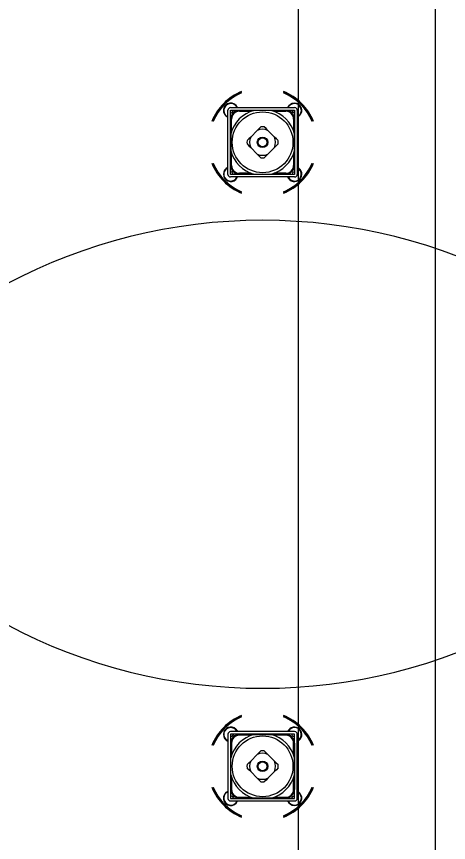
# Model space of a CAD drawing. Extents: x -264222 to -263592, y -1242345 to -1242048.
# Drawn here: x -263795.352 to -263794.878, y -1242143.808 to -1242142.902 of the extents above; entities that cross this region are included whole.
import ezdxf

# ---------------------------------------------------------------- set-up
doc = ezdxf.new("R2010")
doc.units = 0
doc.layers.add('KFA_2D_SITUACIA_DSP', color=7, linetype='Continuous')

msp = doc.modelspace()

# ---------------------------------------------------------------- linework, layer by layer
at = {"layer": 'KFA_2D_SITUACIA_DSP'}
for p, q in [((-263795.04279, -1242101.76909), (-263795.04281, -1242226.99542)), ((-263795.1199, -1242143.07542), (-263795.1199, -1242143.00512)), ((-263795.11705, -1242143.00227), (-263795.04675, -1242143.00227)), ((-263795.11705, -1242143.00512), (-263795.04675, -1242143.00512)), ((-263795.11705, -1242143.07542), (-263795.11705, -1242143.00512)), ((-263795.1157, -1242143.00784), (-263795.1141, -1242143.00561)), ((-263795.1141, -1242143.00561), (-263795.11433, -1242143.00512)), ((-263795.10924, -1242143.00512), (-263795.10924, -1242143.00555)), ((-263795.10876, -1242143.00547), (-263795.10876, -1242143.00512)), ((-263795.10731, -1242143.00535), (-263795.10731, -1242143.0063)), ((-263795.09144, -1242143.00535), (-263795.10731, -1242143.00535)), ((-263795.10731, -1242143.0063), (-263795.09428, -1242143.0063)), ((-263795.08557, -1242143.00535), (-263795.09127, -1242143.00535)), ((-263795.08023, -1242143.00535), (-263795.08557, -1242143.00535)), ((-263795.07505, -1242143.00535), (-263795.08023, -1242143.00535)), ((-263795.07253, -1242143.00535), (-263795.07505, -1242143.00535)), ((-263795.05649, -1242143.00535), (-263795.07237, -1242143.00535)), ((-263795.06953, -1242143.0063), (-263795.05649, -1242143.0063)), ((-263795.05649, -1242143.00535), (-263795.05649, -1242143.0063)), ((-263795.05504, -1242143.00512), (-263795.05505, -1242143.00547)), ((-263795.05457, -1242143.0055), (-263795.05457, -1242143.00512)), ((-263795.05457, -1242143.00555), (-263795.05457, -1242143.0055)), ((-263795.04961, -1242143.00512), (-263795.04971, -1242143.0053)), ((-263795.04971, -1242143.0053), (-263795.04838, -1242143.00769)), ((-263795.04675, -1242143.00512), (-263795.04675, -1242143.07542)), ((-263795.0439, -1242143.00512), (-263795.0439, -1242143.07542)), ((-263795.11705, -1242143.0077), (-263795.1157, -1242143.00784)), ((-263795.11662, -1242143.01293), (-263795.11705, -1242143.01293)), ((-263795.11705, -1242143.01341), (-263795.1167, -1242143.01341)), ((-263795.11682, -1242143.01485), (-263795.11586, -1242143.01485)), ((-263795.11682, -1242143.01485), (-263795.11682, -1242143.03073)), ((-263795.11586, -1242143.02789), (-263795.11586, -1242143.01485)), ((-263795.04838, -1242143.00769), (-263795.04675, -1242143.00772)), ((-263795.04794, -1242143.01485), (-263795.04794, -1242143.02789)), ((-263795.04699, -1242143.01485), (-263795.04794, -1242143.01485)), ((-263795.04675, -1242143.01293), (-263795.04719, -1242143.01293)), ((-263795.0471, -1242143.01341), (-263795.04675, -1242143.01341)), ((-263795.04699, -1242143.03073), (-263795.04699, -1242143.01485)), ((-263795.0439, -1242143.01281), (-263795.04257, -1242143.01211)), ((-263795.04257, -1242143.01211), (-263795.04126, -1242143.01105)), ((-263795.08563, -1242143.02519), (-263795.08769, -1242143.02725)), ((-263795.08371, -1242143.02326), (-263795.08563, -1242143.02519)), ((-263795.07815, -1242143.02521), (-263795.0801, -1242143.02326)), ((-263795.07612, -1242143.02725), (-263795.07815, -1242143.02521)), ((-263795.11682, -1242143.0309), (-263795.11682, -1242143.0366)), ((-263795.09492, -1242143.03448), (-263795.09696, -1242143.03651)), ((-263795.08769, -1242143.02725), (-263795.09492, -1242143.03448)), ((-263795.06888, -1242143.03448), (-263795.07612, -1242143.02725)), ((-263795.06683, -1242143.03653), (-263795.06888, -1242143.03448)), ((-263795.04699, -1242143.0366), (-263795.04699, -1242143.0309)), ((-263795.11682, -1242143.0366), (-263795.11682, -1242143.04182)), ((-263795.11682, -1242143.04182), (-263795.11682, -1242143.04712)), ((-263795.09696, -1242143.03651), (-263795.09891, -1242143.03846)), ((-263795.09891, -1242143.04207), (-263795.09698, -1242143.044)), ((-263795.06685, -1242143.04402), (-263795.0649, -1242143.04207)), ((-263795.0649, -1242143.03846), (-263795.06683, -1242143.03653)), ((-263795.04699, -1242143.04194), (-263795.04699, -1242143.0366)), ((-263795.04699, -1242143.04712), (-263795.04699, -1242143.04194)), ((-263795.11682, -1242143.04712), (-263795.11682, -1242143.04964)), ((-263795.11682, -1242143.0498), (-263795.11682, -1242143.06568)), ((-263795.11586, -1242143.06568), (-263795.11586, -1242143.05264)), ((-263795.09698, -1242143.044), (-263795.09492, -1242143.04605)), ((-263795.09492, -1242143.04605), (-263795.08769, -1242143.05329)), ((-263795.07612, -1242143.05329), (-263795.06888, -1242143.04605)), ((-263795.06888, -1242143.04605), (-263795.06685, -1242143.04402)), ((-263795.04794, -1242143.05264), (-263795.04794, -1242143.06568)), ((-263795.04699, -1242143.04964), (-263795.04699, -1242143.04712)), ((-263795.04699, -1242143.06568), (-263795.04699, -1242143.0498)), ((-263795.08769, -1242143.05329), (-263795.08566, -1242143.05532)), ((-263795.08566, -1242143.05532), (-263795.08371, -1242143.05727)), ((-263795.0801, -1242143.05727), (-263795.07817, -1242143.05534)), ((-263795.07817, -1242143.05534), (-263795.07612, -1242143.05329)), ((-263795.1209, -1242143.06878), (-263795.1199, -1242143.06825)), ((-263795.1167, -1242143.06712), (-263795.11705, -1242143.06713)), ((-263795.11705, -1242143.0676), (-263795.11662, -1242143.0676)), ((-263795.11586, -1242143.06568), (-263795.11682, -1242143.06568)), ((-263795.04794, -1242143.06568), (-263795.04699, -1242143.06568)), ((-263795.04719, -1242143.0676), (-263795.04706, -1242143.0676)), ((-263795.04675, -1242143.06713), (-263795.0471, -1242143.06712)), ((-263795.04706, -1242143.0676), (-263795.04675, -1242143.0676)), ((-263795.11556, -1242143.07277), (-263795.11705, -1242143.07283)), ((-263795.04675, -1242143.07542), (-263795.11705, -1242143.07542)), ((-263795.04675, -1242143.07827), (-263795.11705, -1242143.07827)), ((-263795.11409, -1242143.07509), (-263795.11556, -1242143.07277)), ((-263795.11427, -1242143.07542), (-263795.11409, -1242143.07509)), ((-263795.11112, -1242143.08091), (-263795.11006, -1242143.0796)), ((-263795.11006, -1242143.0796), (-263795.10936, -1242143.07827)), ((-263795.10924, -1242143.07498), (-263795.10924, -1242143.07542)), ((-263795.10876, -1242143.07542), (-263795.10876, -1242143.07507)), ((-263795.10731, -1242143.07423), (-263795.10731, -1242143.07518)), ((-263795.09428, -1242143.07423), (-263795.10731, -1242143.07423)), ((-263795.10731, -1242143.07518), (-263795.09144, -1242143.07518)), ((-263795.09127, -1242143.07518), (-263795.08557, -1242143.07518)), ((-263795.08557, -1242143.07518), (-263795.08035, -1242143.07518)), ((-263795.08035, -1242143.07518), (-263795.07505, -1242143.07518)), ((-263795.07505, -1242143.07518), (-263795.07253, -1242143.07518)), ((-263795.07237, -1242143.07518), (-263795.05649, -1242143.07518)), ((-263795.05649, -1242143.07423), (-263795.06953, -1242143.07423)), ((-263795.05649, -1242143.07423), (-263795.05649, -1242143.07518)), ((-263795.05505, -1242143.07507), (-263795.05504, -1242143.07542)), ((-263795.05457, -1242143.07542), (-263795.05457, -1242143.07498)), ((-263795.04908, -1242143.07345), (-263795.04942, -1242143.07542)), ((-263795.04675, -1242143.07258), (-263795.04908, -1242143.07345)), ((-263795.04675, -1242143.68626), (-263795.11705, -1242143.68626)), ((-263795.11112, -1242143.68362), (-263795.11006, -1242143.68493)), ((-263795.11006, -1242143.68493), (-263795.10936, -1242143.68626)), ((-263795.1199, -1242143.68911), (-263795.1199, -1242143.75941)), ((-263795.04675, -1242143.68911), (-263795.11705, -1242143.68911)), ((-263795.11705, -1242143.68911), (-263795.11705, -1242143.75941)), ((-263795.11556, -1242143.69176), (-263795.11705, -1242143.6917)), ((-263795.11409, -1242143.68944), (-263795.11556, -1242143.69176)), ((-263795.11427, -1242143.68911), (-263795.11409, -1242143.68944)), ((-263795.10924, -1242143.68955), (-263795.10924, -1242143.68911)), ((-263795.10876, -1242143.68911), (-263795.10876, -1242143.68946)), ((-263795.10731, -1242143.6903), (-263795.10731, -1242143.68935)), ((-263795.10731, -1242143.68935), (-263795.09144, -1242143.68935)), ((-263795.09428, -1242143.6903), (-263795.10731, -1242143.6903)), ((-263795.09127, -1242143.68935), (-263795.08557, -1242143.68935)), ((-263795.08557, -1242143.68935), (-263795.08035, -1242143.68935)), ((-263795.08035, -1242143.68935), (-263795.07505, -1242143.68935)), ((-263795.07505, -1242143.68935), (-263795.07253, -1242143.68935)), ((-263795.07237, -1242143.68935), (-263795.05649, -1242143.68935)), ((-263795.05649, -1242143.6903), (-263795.06953, -1242143.6903)), ((-263795.05649, -1242143.6903), (-263795.05649, -1242143.68935)), ((-263795.05505, -1242143.68946), (-263795.05504, -1242143.68911)), ((-263795.05457, -1242143.68911), (-263795.05457, -1242143.68955)), ((-263795.04908, -1242143.69108), (-263795.04942, -1242143.68911)), ((-263795.04675, -1242143.69195), (-263795.04908, -1242143.69108)), ((-263795.04675, -1242143.75941), (-263795.04675, -1242143.68911)), ((-263795.0439, -1242143.75941), (-263795.0439, -1242143.68911)), ((-263795.1209, -1242143.69575), (-263795.1199, -1242143.69628)), ((-263795.11705, -1242143.69693), (-263795.11662, -1242143.69693)), ((-263795.1167, -1242143.69741), (-263795.11705, -1242143.6974)), ((-263795.11586, -1242143.69885), (-263795.11682, -1242143.69885)), ((-263795.11682, -1242143.71473), (-263795.11682, -1242143.69885)), ((-263795.11586, -1242143.69885), (-263795.11586, -1242143.71189)), ((-263795.04794, -1242143.71189), (-263795.04794, -1242143.69885)), ((-263795.04794, -1242143.69885), (-263795.04699, -1242143.69885)), ((-263795.04719, -1242143.69693), (-263795.04706, -1242143.69693)), ((-263795.04675, -1242143.6974), (-263795.0471, -1242143.69741)), ((-263795.04706, -1242143.69693), (-263795.04675, -1242143.69693)), ((-263795.04699, -1242143.69885), (-263795.04699, -1242143.71473)), ((-263795.09492, -1242143.71848), (-263795.08769, -1242143.71124)), ((-263795.08769, -1242143.71124), (-263795.08566, -1242143.70921)), ((-263795.08566, -1242143.70921), (-263795.08371, -1242143.70726)), ((-263795.0801, -1242143.70726), (-263795.07817, -1242143.70919)), ((-263795.07817, -1242143.70919), (-263795.07612, -1242143.71124)), ((-263795.07612, -1242143.71124), (-263795.06888, -1242143.71848)), ((-263795.11682, -1242143.71741), (-263795.11682, -1242143.71489)), ((-263795.11682, -1242143.72271), (-263795.11682, -1242143.71741)), ((-263795.09891, -1242143.72246), (-263795.09698, -1242143.72053)), ((-263795.09698, -1242143.72053), (-263795.09492, -1242143.71848)), ((-263795.06888, -1242143.71848), (-263795.06685, -1242143.72051)), ((-263795.06685, -1242143.72051), (-263795.0649, -1242143.72246)), ((-263795.04699, -1242143.71489), (-263795.04699, -1242143.71741)), ((-263795.04699, -1242143.71741), (-263795.04699, -1242143.72259)), ((-263795.04699, -1242143.72259), (-263795.04699, -1242143.72793)), ((-263795.11682, -1242143.72793), (-263795.11682, -1242143.72271)), ((-263795.11682, -1242143.73363), (-263795.11682, -1242143.72793)), ((-263795.09696, -1242143.72802), (-263795.09891, -1242143.72607)), ((-263795.09492, -1242143.73005), (-263795.09696, -1242143.72802)), ((-263795.08769, -1242143.73728), (-263795.09492, -1242143.73005)), ((-263795.06888, -1242143.73005), (-263795.07612, -1242143.73728)), ((-263795.06683, -1242143.72799), (-263795.06888, -1242143.73005)), ((-263795.0649, -1242143.72607), (-263795.06683, -1242143.72799)), ((-263795.04699, -1242143.72793), (-263795.04699, -1242143.73363)), ((-263795.11682, -1242143.74967), (-263795.11682, -1242143.7338)), ((-263795.11586, -1242143.73664), (-263795.11586, -1242143.74967)), ((-263795.08563, -1242143.73934), (-263795.08769, -1242143.73728)), ((-263795.08371, -1242143.74127), (-263795.08563, -1242143.73934)), ((-263795.07815, -1242143.73932), (-263795.0801, -1242143.74127)), ((-263795.07612, -1242143.73728), (-263795.07815, -1242143.73932)), ((-263795.04794, -1242143.74967), (-263795.04794, -1242143.73664)), ((-263795.04699, -1242143.7338), (-263795.04699, -1242143.74967)), ((-263795.11682, -1242143.74967), (-263795.11586, -1242143.74967)), ((-263795.04699, -1242143.74967), (-263795.04794, -1242143.74967)), ((-263795.11705, -1242143.75112), (-263795.1167, -1242143.75112)), ((-263795.11662, -1242143.7516), (-263795.11705, -1242143.7516)), ((-263795.11705, -1242143.75683), (-263795.1157, -1242143.75669)), ((-263795.1157, -1242143.75669), (-263795.1141, -1242143.75892)), ((-263795.10731, -1242143.75822), (-263795.09428, -1242143.75822)), ((-263795.10731, -1242143.75917), (-263795.10731, -1242143.75822)), ((-263795.06953, -1242143.75822), (-263795.05649, -1242143.75822)), ((-263795.05649, -1242143.75917), (-263795.05649, -1242143.75822)), ((-263795.04971, -1242143.75923), (-263795.04838, -1242143.75684)), ((-263795.04838, -1242143.75684), (-263795.04675, -1242143.75681)), ((-263795.04675, -1242143.7516), (-263795.04719, -1242143.7516)), ((-263795.0471, -1242143.75112), (-263795.04675, -1242143.75112)), ((-263795.0439, -1242143.75172), (-263795.04257, -1242143.75242)), ((-263795.04257, -1242143.75242), (-263795.04126, -1242143.75348)), ((-263795.11705, -1242143.75941), (-263795.04675, -1242143.75941)), ((-263795.11705, -1242143.76226), (-263795.04675, -1242143.76226)), ((-263795.1141, -1242143.75892), (-263795.11433, -1242143.75941)), ((-263795.10924, -1242143.75941), (-263795.10924, -1242143.75898)), ((-263795.10876, -1242143.75906), (-263795.10876, -1242143.75941)), ((-263795.09144, -1242143.75917), (-263795.10731, -1242143.75917)), ((-263795.08557, -1242143.75917), (-263795.09127, -1242143.75917)), ((-263795.08023, -1242143.75917), (-263795.08557, -1242143.75917)), ((-263795.07505, -1242143.75917), (-263795.08023, -1242143.75917)), ((-263795.07253, -1242143.75917), (-263795.07505, -1242143.75917)), ((-263795.05649, -1242143.75917), (-263795.07237, -1242143.75917)), ((-263795.05504, -1242143.75941), (-263795.05505, -1242143.75906)), ((-263795.05457, -1242143.75898), (-263795.05457, -1242143.75903)), ((-263795.05457, -1242143.75903), (-263795.05457, -1242143.75941)), ((-263795.04961, -1242143.75941), (-263795.04971, -1242143.75923))]:
    msp.add_line(p, q, dxfattribs=at)
msp.add_lwpolyline([(-263794.89279, -1242227.38224), (-263808.96779, -1242241.45724), (-263894.96779, -1242241.45724), (-263909.04279, -1242227.38224), (-263909.04279, -1242196.33267), (-263914.14284, -1242196.33267), (-263914.14284, -1242132.43267), (-263909.04279, -1242132.43267), (-263909.04279, -1242101.38223), (-263894.96779, -1242087.30724), (-263808.96779, -1242087.30724), (-263794.89279, -1242101.38223), (-263794.89279, -1242227.38224)], dxfattribs=at)
for centre, radius in [((-263795.0819, -1242143.04027), 0.0333), ((-263795.0819, -1242143.04027), 0.0058), ((-263795.0819, -1242143.04027), 0.00485), ((-263795.0819, -1242143.72426), 0.0333), ((-263795.0819, -1242143.72426), 0.0058), ((-263795.0819, -1242143.72426), 0.00485)]:
    msp.add_circle(centre, radius, dxfattribs=at)
for centre, radius, start, end in [((-263795.0819, -1242143.04027), 0.5985, 324.56502, 215.43498), ((-263795.0819, -1242143.04027), 0.06033, 112.3532, 157.64681), ((-263795.0819, -1242143.04027), 0.05938, 112.73068, 157.26933), ((-263795.0819, -1242143.04027), 0.0589, 112.9244, 157.07559), ((-263795.0819, -1242143.04027), 0.06033, 22.35319, 67.6468), ((-263795.0819, -1242143.04027), 0.05938, 22.73067, 67.26932), ((-263795.0819, -1242143.04027), 0.0589, 22.92441, 67.0756), ((-263795.11683, -1242143.00534), 0.00807, 22.33694, 247.66306), ((-263795.11683, -1242143.00534), 0.0076, 54.35446, 246.18367), ((-263795.04697, -1242143.00534), 0.00807, 315.00001, 157.66306), ((-263795.04697, -1242143.00534), 0.0076, 293.81633, 119.14976), ((-263795.11705, -1242143.00512), 0.00285, 90, 180), ((-263795.0819, -1242143.04027), 0.03615, 105.02021, 164.97977), ((-263795.10731, -1242143.01485), 0.0095, 90, 180), ((-263795.10731, -1242143.01485), 0.00855, 90, 180), ((-263795.11683, -1242143.00534), 0.0076, 23.81631, 54.35446), ((-263795.0819, -1242143.04027), 0.03615, 15.02023, 74.97979), ((-263795.05649, -1242143.01485), 0.0095, 0, 90), ((-263795.05649, -1242143.01485), 0.00855, 0, 90), ((-263795.04697, -1242143.00534), 0.0076, 119.14976, 156.18369), ((-263795.04675, -1242143.00512), 0.00285, 0, 90), ((-263795.0819, -1242143.04027), 0.0171, 83.94245, 96.05755), ((-263795.0819, -1242143.04027), 0.01425, 156.03949, 203.96051), ((-263795.0819, -1242143.04027), 0.01425, 66.03947, 113.96053), ((-263795.0819, -1242143.04027), 0.01425, 336.03949, 23.96051), ((-263795.0819, -1242143.04027), 0.0171, 173.94245, 186.05755), ((-263795.0819, -1242143.04027), 0.0171, 353.94245, 6.05755), ((-263795.0819, -1242143.04027), 0.03615, 195.02023, 254.97979), ((-263795.0819, -1242143.04027), 0.03615, 285.02021, 344.97977), ((-263795.0819, -1242143.04027), 0.01425, 246.03947, 293.96053), ((-263795.0819, -1242143.04027), 0.0171, 263.94245, 276.05755), ((-263795.0819, -1242143.04027), 0.06033, 202.35319, 247.6468), ((-263795.0819, -1242143.04027), 0.05938, 202.73067, 247.26932), ((-263795.0819, -1242143.04027), 0.0589, 202.92441, 247.0756), ((-263795.11683, -1242143.0752), 0.00807, 112.33694, 315.00001), ((-263795.11683, -1242143.0752), 0.0076, 122.31925, 336.18369), ((-263795.10731, -1242143.06568), 0.0095, 180, 270), ((-263795.10731, -1242143.06568), 0.00855, 180, 270), ((-263795.0819, -1242143.04027), 0.06033, 292.3532, 337.64681), ((-263795.05649, -1242143.06568), 0.00855, 270, 0), ((-263795.05649, -1242143.06568), 0.0095, 270, 0), ((-263795.04697, -1242143.0752), 0.0076, 203.81631, 66.18367), ((-263795.04697, -1242143.0752), 0.00807, 315.00001, 67.66306), ((-263795.0819, -1242143.04027), 0.0589, 315.00001, 337.07559), ((-263795.0819, -1242143.04027), 0.05938, 315.00001, 337.26933), ((-263795.11705, -1242143.07542), 0.00285, 180, 270), ((-263795.04697, -1242143.0752), 0.00807, 202.33694, 315.00001), ((-263795.04675, -1242143.07542), 0.00285, 270, 0), ((-263795.0819, -1242143.04027), 0.0589, 292.9244, 315.00001), ((-263795.0819, -1242143.04027), 0.05938, 292.73068, 315.00001), ((-263795.0819, -1242143.72427), 0.5985, 34.26896, 145.73104), ((-263795.0819, -1242143.72426), 0.5985, 144.56502, 35.43498), ((-263795.0819, -1242143.04026), 0.5985, 214.26896, 325.73104), ((-263795.0819, -1242143.72426), 0.06033, 112.3532, 157.64681), ((-263795.0819, -1242143.72426), 0.05938, 112.73068, 157.26933), ((-263795.0819, -1242143.72426), 0.0589, 112.9244, 157.07559), ((-263795.0819, -1242143.72426), 0.06033, 22.35319, 67.6468), ((-263795.0819, -1242143.72426), 0.05938, 44.99999, 67.26932), ((-263795.0819, -1242143.72426), 0.0589, 44.99999, 67.0756), ((-263795.11683, -1242143.68933), 0.00807, 44.99999, 247.66306), ((-263795.11683, -1242143.68933), 0.0076, 23.81631, 237.68075), ((-263795.11705, -1242143.68911), 0.00285, 90, 180), ((-263795.04697, -1242143.68933), 0.00807, 44.99999, 157.66306), ((-263795.04697, -1242143.68933), 0.0076, 293.81633, 156.18369), ((-263795.04675, -1242143.68911), 0.00285, 0, 90), ((-263795.04697, -1242143.68933), 0.00807, 292.33694, 44.99999), ((-263795.0819, -1242143.72426), 0.0589, 22.92441, 44.99999), ((-263795.0819, -1242143.72426), 0.05938, 22.73067, 44.99999), ((-263795.10731, -1242143.69885), 0.0095, 90, 180), ((-263795.0819, -1242143.72426), 0.03615, 105.02021, 164.97977), ((-263795.10731, -1242143.69885), 0.00855, 90, 180), ((-263795.0819, -1242143.72426), 0.03615, 15.02023, 74.97979), ((-263795.05649, -1242143.69885), 0.0095, 0, 90), ((-263795.05649, -1242143.69885), 0.00855, 0, 90), ((-263795.0819, -1242143.72426), 0.01425, 66.03947, 113.96053), ((-263795.0819, -1242143.72426), 0.0171, 83.94245, 96.05755), ((-263795.0819, -1242143.72426), 0.0171, 173.94245, 186.05755), ((-263795.0819, -1242143.72426), 0.01425, 156.03949, 203.96051), ((-263795.0819, -1242143.72426), 0.01425, 336.03949, 23.96051), ((-263795.0819, -1242143.72426), 0.0171, 353.94245, 6.05755), ((-263795.0819, -1242143.72426), 0.03615, 195.02023, 254.97979), ((-263795.0819, -1242143.72426), 0.01425, 246.03947, 293.96053), ((-263795.0819, -1242143.72426), 0.03615, 285.02021, 344.97977), ((-263795.0819, -1242143.72426), 0.06033, 202.35319, 247.6468), ((-263795.0819, -1242143.72426), 0.05938, 202.73067, 247.26932), ((-263795.0819, -1242143.72426), 0.0589, 202.92441, 247.0756), ((-263795.10731, -1242143.74967), 0.0095, 180, 270), ((-263795.10731, -1242143.74967), 0.00855, 180, 270), ((-263795.0819, -1242143.72426), 0.0171, 263.94245, 276.05755), ((-263795.0819, -1242143.72426), 0.06033, 292.3532, 337.64681), ((-263795.0819, -1242143.72426), 0.0589, 292.9244, 337.07559), ((-263795.0819, -1242143.72426), 0.05938, 292.73068, 337.26933), ((-263795.05649, -1242143.74967), 0.00855, 270, 0), ((-263795.05649, -1242143.74967), 0.0095, 270, 0), ((-263795.11683, -1242143.75919), 0.00807, 112.33694, 337.66306), ((-263795.11683, -1242143.75919), 0.0076, 113.81633, 305.64554), ((-263795.04697, -1242143.75919), 0.00807, 202.33694, 44.99999), ((-263795.04697, -1242143.75919), 0.0076, 240.85024, 66.18367), ((-263795.11705, -1242143.75941), 0.00285, 180, 270), ((-263795.11683, -1242143.75919), 0.0076, 305.64554, 336.18369), ((-263795.04697, -1242143.75919), 0.0076, 203.81631, 240.85024), ((-263795.04675, -1242143.75941), 0.00285, 270, 0)]:
    msp.add_arc(centre, radius, start, end, dxfattribs=at)

doc.saveas('drawing.dxf')
